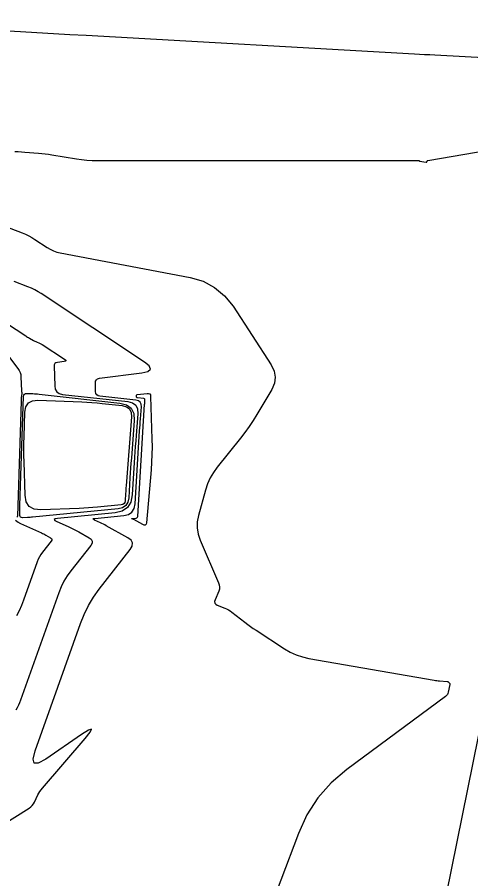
# Model space of a CAD drawing. Extents: x 658976 to 668726, y 639543 to 647196.
# Drawn here: x 663196.25 to 663220.64, y 642321.48 to 642367.78 of the extents above; entities that cross this region are included whole.
import ezdxf

# ---------------------------------------------------------------- set-up
doc = ezdxf.new("R2010")
doc.units = 0
doc.layers.add('Ex_Major Contours', color=7, linetype='Continuous')
doc.layers.add('Ex_Minor Contours', color=7, linetype='Continuous')

msp = doc.modelspace()

# ---------------------------------------------------------------- linework, layer by layer
at = {"layer": 'Ex_Major Contours'}
msp.add_lwpolyline([(663195.131, 642351.679), (663196.703, 642350.657), (663196.751, 642350.626), (663196.8, 642350.596), (663196.85, 642350.566), (663196.899, 642350.538), (663197.124, 642350.409), (663197.162, 642350.389), (663197.201, 642350.369), (663197.24, 642350.352), (663197.28, 642350.335), (663197.442, 642350.274), (663197.482, 642350.257), (663197.521, 642350.239), (663197.559, 642350.218), (663197.596, 642350.195), (663198.797, 642349.4), (663198.853, 642349.354), (663198.866, 642349.318), (663198.838, 642349.292), (663198.768, 642349.275), (663198.406, 642349.228), (663198.327, 642349.206), (663198.272, 642349.165), (663198.24, 642349.103), (663198.231, 642349.022), (663198.264, 642347.97), (663198.296, 642347.788), (663198.376, 642347.651), (663198.507, 642347.56), (663198.686, 642347.514), (663202.195, 642347.128), (663202.448, 642347.063), (663202.622, 642346.933), (663202.717, 642346.738), (663202.734, 642346.477), (663202.642, 642345.305), (663202.62, 642345.012), (663202.599, 642344.719), (663202.579, 642344.425), (663202.56, 642344.132), (663202.436, 642342.107), (663202.358, 642341.721), (663202.179, 642341.433), (663201.897, 642341.243), (663201.514, 642341.151), (663198.41, 642340.848), (663198.286, 642340.826), (663198.241, 642340.79), (663198.273, 642340.742), (663198.383, 642340.682), (663198.985, 642340.41), (663199.131, 642340.343), (663199.275, 642340.272), (663199.417, 642340.199), (663199.558, 642340.122), (663200.118, 642339.809), (663200.229, 642339.725), (663200.279, 642339.629), (663200.27, 642339.521), (663200.201, 642339.4), (663199.135, 642338.038), (663198.936, 642337.762), (663198.762, 642337.473), (663198.611, 642337.17), (663198.485, 642336.855), (663196.428, 642331.076), (663196.375, 642330.937), (663196.315, 642330.801), (663196.248, 642330.669), (663196.174, 642330.54)], dxfattribs=at)
at = {"layer": 'Ex_Minor Contours'}
for points in [[(663225.577, 642365.377), (663218.705, 642365.742), (663218.431, 642365.757), (663218.157, 642365.772), (663217.884, 642365.787), (663217.61, 642365.802), (663199.955, 642366.794), (663199.073, 642366.844), (663198.19, 642366.893), (663197.307, 642366.943), (663196.425, 642366.992), (663182.311, 642367.784)], [(663196.118, 642360.573), (663196.3, 642360.565), (663196.482, 642360.554), (663196.664, 642360.54), (663197.391, 642360.479), (663197.573, 642360.462), (663197.754, 642360.441), (663197.934, 642360.417), (663198.115, 642360.389), (663199.433, 642360.17), (663199.713, 642360.13), (663199.994, 642360.101), (663200.276, 642360.084), (663200.559, 642360.078), (663217.847, 642360.079), (663217.851, 642360.079), (663217.855, 642360.076), (663217.864, 642360.069), (663217.867, 642360.067), (663217.872, 642360.064), (663217.875, 642360.061), (663217.879, 642360.054), (663217.881, 642360.053), (663217.882, 642360.052), (663218.249, 642359.995), (663218.26, 642359.995), (663218.269, 642359.998), (663218.275, 642360.004), (663218.28, 642360.014), (663218.296, 642360.058), (663218.301, 642360.068), (663218.307, 642360.075), (663218.316, 642360.08), (663218.327, 642360.084), (663222.832, 642360.846)], [(663194.765, 642356.86), (663196.513, 642356.195), (663196.693, 642356.121), (663196.868, 642356.037), (663197.038, 642355.944), (663197.203, 642355.841), (663197.855, 642355.41), (663198.021, 642355.311), (663198.195, 642355.23), (663198.376, 642355.166), (663198.564, 642355.121), (663205.545, 642353.795), (663206.246, 642353.592), (663206.865, 642353.267), (663207.401, 642352.818), (663207.854, 642352.246), (663209.904, 642349.095), (663210.065, 642348.769), (663210.123, 642348.44), (663210.079, 642348.108), (663209.933, 642347.775), (663209.142, 642346.437), (663208.939, 642346.106), (663208.724, 642345.784), (663208.497, 642345.47), (663208.259, 642345.163), (663207.001, 642343.606), (663206.795, 642343.323), (663206.62, 642343.023), (663206.478, 642342.707), (663206.368, 642342.374), (663205.992, 642341.01), (663205.928, 642340.671), (663205.922, 642340.336), (663205.974, 642340.005), (663206.086, 642339.678), (663207.079, 642337.382), (663207.116, 642337.271), (663207.128, 642337.16), (663207.117, 642337.048), (663207.083, 642336.936), (663206.887, 642336.466), (663206.864, 642336.373), (663206.875, 642336.296), (663206.923, 642336.234), (663207.006, 642336.186), (663207.409, 642336.027), (663207.508, 642335.984), (663207.603, 642335.935), (663207.695, 642335.878), (663207.782, 642335.815), (663208.494, 642335.266), (663208.643, 642335.153), (663208.793, 642335.044), (663208.945, 642334.938), (663209.1, 642334.834), (663210.613, 642333.843), (663210.923, 642333.661), (663211.247, 642333.514), (663211.585, 642333.4), (663211.937, 642333.321), (663218.666, 642332.155), (663218.74, 642332.143), (663218.814, 642332.132), (663218.889, 642332.124), (663218.964, 642332.117), (663219.374, 642332.084), (663219.393, 642332.08), (663219.411, 642332.074), (663219.427, 642332.064), (663219.441, 642332.05), (663219.495, 642331.989), (663219.506, 642331.973), (663219.513, 642331.956), (663219.515, 642331.938), (663219.513, 642331.919), (663219.431, 642331.515), (663219.411, 642331.444), (663219.379, 642331.381), (663219.335, 642331.326), (663219.28, 642331.277), (663213.974, 642327.358), (663213.132, 642326.642), (663212.418, 642325.83), (663211.83, 642324.922), (663211.369, 642323.918), (663208.524, 642316.39)], [(663195.349, 642324.298), (663196.889, 642325.281), (663196.976, 642325.345), (663197.051, 642325.418), (663197.116, 642325.502), (663197.169, 642325.595), (663197.362, 642325.988), (663197.412, 642326.084), (663197.469, 642326.177), (663197.532, 642326.265), (663197.6, 642326.35), (663199.903, 642329.015), (663200.177, 642329.361), (663200.235, 642329.513), (663200.078, 642329.472), (663199.704, 642329.237), (663197.779, 642327.91), (663197.382, 642327.689), (663197.155, 642327.688), (663197.097, 642327.908), (663197.208, 642328.348), (663199.644, 642335.193), (663199.842, 642335.686), (663200.077, 642336.158), (663200.35, 642336.609), (663200.66, 642337.04), (663202.325, 642339.169), (663202.433, 642339.357), (663202.447, 642339.526), (663202.368, 642339.676), (663202.196, 642339.808), (663201.037, 642340.455), (663200.959, 642340.497), (663200.881, 642340.537), (663200.802, 642340.576), (663200.722, 642340.613), (663200.401, 642340.757), (663200.342, 642340.79), (663200.325, 642340.816), (663200.349, 642340.835), (663200.416, 642340.847), (663201.975, 642340.999), (663202.231, 642341.06), (663202.418, 642341.187), (663202.537, 642341.379), (663202.589, 642341.636), (663202.83, 642345.558), (663202.84, 642345.72), (663202.851, 642345.881), (663202.863, 642346.042), (663202.875, 642346.204), (663202.925, 642346.849), (663202.916, 642346.992), (663202.864, 642347.099), (663202.768, 642347.171), (663202.629, 642347.206), (663200.699, 642347.419), (663200.6, 642347.444), (663200.528, 642347.494), (663200.484, 642347.569), (663200.466, 642347.67), (663200.452, 642348.123), (663200.463, 642348.223), (663200.503, 642348.3), (663200.572, 642348.351), (663200.669, 642348.378), (663202.957, 642348.676), (663203.279, 642348.752), (663203.409, 642348.874), (663203.346, 642349.04), (663203.09, 642349.251), (663197.535, 642352.928), (663197.365, 642353.034), (663197.19, 642353.13), (663197.011, 642353.216), (663196.826, 642353.292), (663196.077, 642353.577)], [(663193.423, 642352.647), (663196.282, 642348.907), (663196.35, 642348.803), (663196.401, 642348.692), (663196.433, 642348.574), (663196.448, 642348.45), (663196.481, 642347.712), (663196.481, 642347.7), (663196.482, 642347.687), (663196.483, 642347.674), (663196.485, 642347.662), (663196.49, 642347.611), (663196.491, 642347.599), (663196.491, 642347.586), (663196.491, 642347.573), (663196.49, 642347.561), (663196.465, 642347.327), (663196.461, 642347.284), (663196.457, 642347.241), (663196.455, 642347.198), (663196.453, 642347.155), (663196.254, 642340.966), (663196.251, 642340.942), (663196.244, 642340.92)], [(663196.152, 642340.746), (663196.295, 642340.651), (663196.326, 642340.631), (663196.358, 642340.612), (663196.391, 642340.595), (663196.424, 642340.579), (663197.545, 642340.074), (663197.608, 642340.044), (663197.671, 642340.013), (663197.734, 642339.981), (663197.795, 642339.948), (663198.041, 642339.811), (663198.089, 642339.774), (663198.111, 642339.732), (663198.107, 642339.684), (663198.077, 642339.632), (663197.61, 642339.035), (663197.523, 642338.914), (663197.447, 642338.788), (663197.381, 642338.655), (663197.325, 642338.517), (663196.588, 642336.446), (663196.478, 642336.158), (663196.353, 642335.877), (663196.214, 642335.603)], [(663222.187, 642334.783), (663219.324, 642320.64)]]:
    msp.add_lwpolyline(points, dxfattribs=at)
for points in [[(663202.128, 642346.955), (663202.38, 642346.767), (663202.518, 642346.484), (663202.542, 642346.106), (663202.385, 642344.091), (663202.364, 642343.824), (663202.345, 642343.556), (663202.327, 642343.289), (663202.31, 642343.022), (663202.244, 642341.952), (663202.197, 642341.714), (663202.086, 642341.537), (663201.913, 642341.421), (663201.678, 642341.364), (663197.074, 642340.914), (663197.007, 642340.908), (663196.939, 642340.903), (663196.871, 642340.899), (663196.804, 642340.896), (663196.528, 642340.886), (663196.471, 642340.892), (663196.429, 642340.915), (663196.403, 642340.955), (663196.393, 642341.012), (663196.385, 642341.275), (663196.383, 642341.341), (663196.383, 642341.407), (663196.384, 642341.473), (663196.386, 642341.538), (663196.592, 642347.406), (663196.605, 642347.478), (663196.637, 642347.528), (663196.69, 642347.557), (663196.763, 642347.564), (663197.093, 642347.552), (663197.175, 642347.548), (663197.257, 642347.542), (663197.34, 642347.535), (663197.422, 642347.527), (663201.761, 642347.049)], [(663202.13, 642346.848), (663202.291, 642346.728), (663202.38, 642346.546), (663202.395, 642346.305), (663202.105, 642342.594), (663202.097, 642342.494), (663202.09, 642342.394), (663202.083, 642342.295), (663202.077, 642342.195), (663202.053, 642341.796), (663202.035, 642341.708), (663201.994, 642341.642), (663201.929, 642341.598), (663201.842, 642341.577), (663200.567, 642341.453), (663200.321, 642341.431), (663200.075, 642341.412), (663199.829, 642341.398), (663199.583, 642341.386), (663197.512, 642341.31), (663197.152, 642341.348), (663196.891, 642341.492), (663196.73, 642341.742), (663196.668, 642342.099), (663196.614, 642343.892), (663196.607, 642344.226), (663196.605, 642344.559), (663196.608, 642344.893), (663196.617, 642345.226), (663196.664, 642346.56), (663196.716, 642346.85), (663196.848, 642347.054), (663197.061, 642347.171), (663197.354, 642347.201), (663199.723, 642347.109), (663199.995, 642347.096), (663200.267, 642347.078), (663200.539, 642347.055), (663200.81, 642347.028), (663201.895, 642346.908)], [(663203.115, 642347.246), (663203.106, 642347.265), (663203.088, 642347.278), (663203.063, 642347.285), (663202.711, 642347.324), (663202.693, 642347.328), (663202.68, 642347.337), (663202.672, 642347.351), (663202.669, 642347.37), (663202.666, 642347.452), (663202.668, 642347.47), (663202.675, 642347.484), (663202.688, 642347.494), (663202.706, 642347.499), (663203.229, 642347.567), (663203.312, 642347.566), (663203.372, 642347.538), (663203.409, 642347.483), (663203.423, 642347.401), (663203.491, 642345.111), (663203.498, 642344.698), (663203.492, 642344.285), (663203.474, 642343.872), (663203.443, 642343.46), (663203.193, 642340.615), (663203.174, 642340.535), (663203.137, 642340.492), (663203.08, 642340.485), (663203.004, 642340.515), (663202.51, 642340.79), (663202.499, 642340.796), (663202.488, 642340.802), (663202.477, 642340.808), (663202.465, 642340.813), (663202.42, 642340.833), (663202.411, 642340.838), (663202.409, 642340.842), (663202.412, 642340.844), (663202.422, 642340.846), (663202.643, 642340.868), (663202.679, 642340.876), (663202.705, 642340.894), (663202.722, 642340.921), (663202.73, 642340.958), (663203.1, 642346.984), (663203.102, 642347.014), (663203.104, 642347.043), (663203.106, 642347.073), (663203.108, 642347.102), (663203.117, 642347.22)]]:
    msp.add_lwpolyline(points, close=True, dxfattribs=at)

doc.saveas('drawing.dxf')
